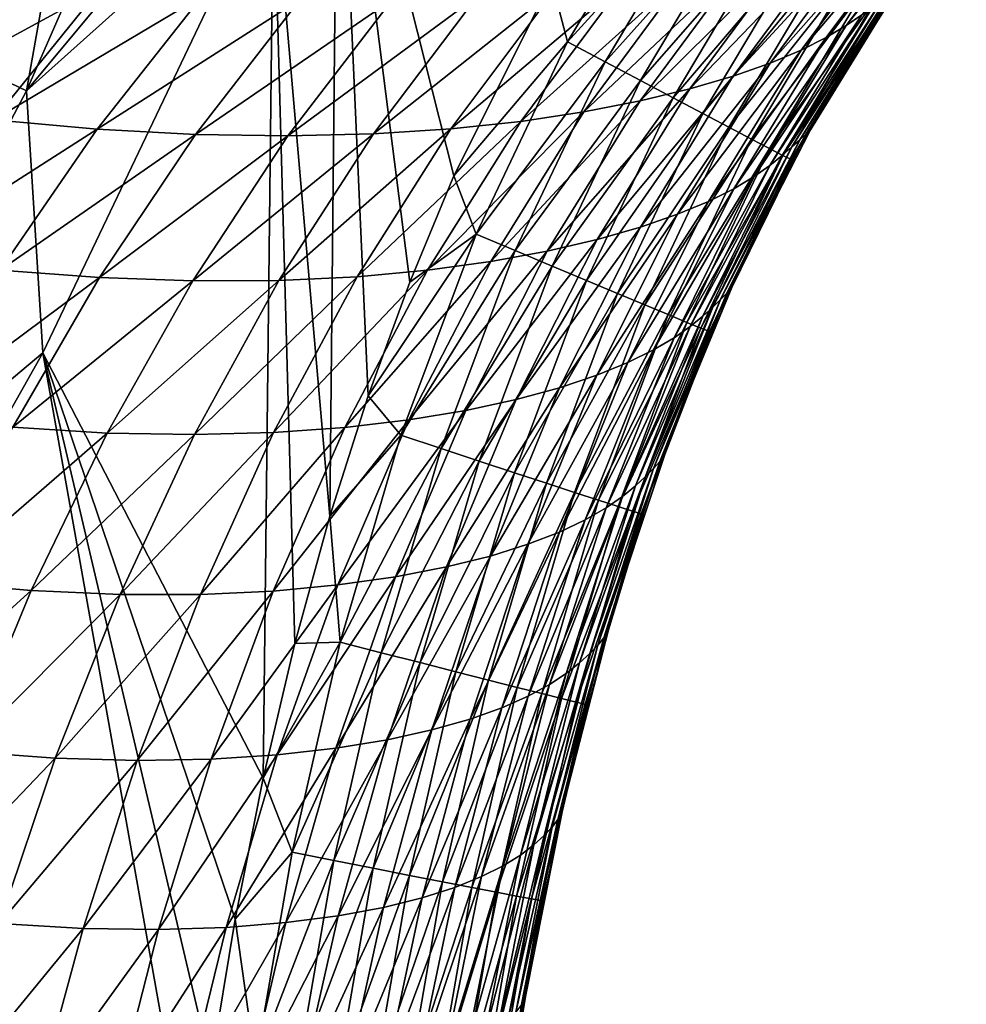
# Model space of a CAD drawing. Header units: metres. Extents: x -104 to 104, y -68 to 90.
# Tile 612 of 656: x 22.56 to 25.72, y 30.39 to 33.67. Entities that reach past the tile are written whole.
import ezdxf

# ---------------------------------------------------------------- set-up
doc = ezdxf.new("R2010")
doc.units = ezdxf.units.M
doc.layers.add('solid_FIT-BATH-153_SW0002', color=7, linetype='CONTINUOUS')

msp = doc.modelspace()

# ---------------------------------------------------------------- linework, layer by layer
at = {"layer": 'solid_FIT-BATH-153_SW0002'}
for points in [[(22.17909, 33.627556, 16.267805), (22.91736, 35.31517, 16.275196), (22.513237, 35.470367, 16.400743)], [(22.582886, 33.434925, 16.191051), (22.91736, 35.31517, 16.275196), (22.17909, 33.627556, 16.267805)], [(22.582886, 33.434925, 16.191051), (23.335033, 35.154232, 16.198643), (22.91736, 35.31517, 16.275196)], [(22.582886, 33.434925, 16.191051), (23.621252, 34.682281, 16.172348), (23.335033, 35.154232, 16.198643)], [(22.582886, 33.434925, 16.191051), (23.406401, 34.173252, 16.170134), (23.621252, 34.682281, 16.172348)], [(23.406401, 34.173252, 16.170134), (23.594826, 32.015659, 16.160988), (23.621252, 34.682281, 16.172348)], [(23.621252, 34.682281, 16.172348), (23.594826, 32.015659, 16.160988), (23.722786, 32.417179, 16.16296)], [(23.621252, 34.682281, 16.172348), (23.722786, 32.417179, 16.16296), (23.861626, 32.797058, 16.164803)], [(23.621252, 34.682281, 16.172348), (23.861626, 32.797058, 16.164803), (24.009232, 33.151875, 16.166506)], [(23.621252, 34.682281, 16.172348), (24.009232, 33.151875, 16.166506), (24.334558, 33.80307, 16.16959)], [(24.388353, 33.598774, 16.15834), (24.750084, 34.203861, 16.161211), (24.334558, 33.80307, 16.16959)], [(24.868103, 34.125217, 16.129667), (24.750084, 34.203861, 16.161211), (24.388353, 33.598774, 16.15834)], [(22.582886, 33.434925, 16.191051), (22.637081, 32.560791, 16.162556), (23.406401, 34.173252, 16.170134)], [(23.406401, 34.173252, 16.170134), (22.637081, 32.560791, 16.162556), (23.372244, 31.141586, 16.156586)], [(23.406401, 34.173252, 16.170134), (23.372244, 31.141586, 16.156586), (23.47789, 31.590935, 16.158869)], [(23.406401, 34.173252, 16.170134), (23.47789, 31.590935, 16.158869), (23.594826, 32.015659, 16.160988)], [(25.319153, 33.652439, 5.712006), (25.668404, 34.118843, 5.607277), (25.719786, 34.153545, 7.085279)], [(25.371191, 33.688713, 7.177146), (25.319153, 33.652439, 5.712006), (25.719786, 34.153545, 7.085279)], [(24.513691, 33.532207, 16.126816), (24.868103, 34.125217, 16.129667), (24.388353, 33.598774, 16.15834)], [(24.979195, 34.051292, 16.078796), (24.868103, 34.125217, 16.129667), (24.513691, 33.532207, 16.126816)], [(25.252226, 33.612858, 4.282058), (25.601822, 34.080555, 4.164804), (25.668404, 34.118843, 5.607277)], [(25.319153, 33.652439, 5.712006), (25.252226, 33.612858, 4.282058), (25.668404, 34.118843, 5.607277)], [(25.168062, 33.570976, 2.884397), (25.517641, 34.039665, 2.75502), (25.601822, 34.080555, 4.164804)], [(25.252226, 33.612858, 4.282058), (25.168062, 33.570976, 2.884397), (25.601822, 34.080555, 4.164804)], [(24.631666, 33.46965, 16.075949), (24.979195, 34.051292, 16.078796), (24.513691, 33.532207, 16.126816)], [(25.082054, 33.982944, 16.010176), (24.979195, 34.051292, 16.078796), (24.631666, 33.46965, 16.075949)], [(25.065042, 33.527798, 1.521521), (25.414274, 33.99715, 1.381139), (25.517641, 34.039665, 2.75502)], [(25.168062, 33.570976, 2.884397), (25.065042, 33.527798, 1.521521), (25.517641, 34.039665, 2.75502)], [(24.740891, 33.411839, 16.007318), (25.082054, 33.982944, 16.010176), (24.631666, 33.46965, 16.075949)], [(25.175371, 33.921043, 15.92538), (25.082054, 33.982944, 16.010176), (24.740891, 33.411839, 16.007318)], [(24.941614, 33.484467, 0.198484), (25.290228, 33.954124, 0.048903), (25.414274, 33.99715, 1.381139)], [(25.065042, 33.527798, 1.521521), (24.941614, 33.484467, 0.198484), (25.414274, 33.99715, 1.381139)], [(24.796818, 33.442184, -1.079654), (25.144678, 33.911739, -1.236233), (25.290228, 33.954124, 0.048903)], [(24.941614, 33.484467, 0.198484), (24.796818, 33.442184, -1.079654), (25.290228, 33.954124, 0.048903)], [(24.630499, 33.402061, -2.311097), (24.97769, 33.871044, -2.472448), (25.144678, 33.911739, -1.236233)], [(24.796818, 33.442184, -1.079654), (24.630499, 33.402061, -2.311097), (25.144678, 33.911739, -1.236233)], [(24.839975, 33.359497, 15.922503), (25.175371, 33.921043, 15.92538), (24.740891, 33.411839, 16.007318)], [(25.257843, 33.866455, 15.825986), (25.175371, 33.921043, 15.92538), (24.839975, 33.359497, 15.922503)], [(24.442581, 33.365215, -3.494358), (24.78941, 33.833103, -3.658263), (24.97769, 33.871044, -2.472448)], [(24.630499, 33.402061, -2.311097), (24.442581, 33.365215, -3.494358), (24.97769, 33.871044, -2.472448)], [(24.92753, 33.313362, 15.82308), (25.257843, 33.866455, 15.825986), (24.839975, 33.359497, 15.922503)], [(25.328161, 33.820038, 15.713571), (25.257843, 33.866455, 15.825986), (24.92753, 33.313362, 15.82308)], [(22.109035, 33.384392, -11.263153), (22.464834, 33.813004, -11.403648), (22.825956, 33.775272, -10.618323)], [(24.388353, 33.598774, 16.15834), (24.334558, 33.80307, 16.16959), (24.009232, 33.151875, 16.166506)], [(24.232681, 33.333176, -4.62921), (24.579575, 33.799355, -4.793637), (24.78941, 33.833103, -3.658263)], [(24.442581, 33.365215, -3.494358), (24.232681, 33.333176, -4.62921), (24.78941, 33.833103, -3.658263)], [(25.002171, 33.274162, 15.710628), (25.328161, 33.820038, 15.713571), (24.92753, 33.313362, 15.82308)], [(25.385017, 33.782661, 15.589711), (25.328161, 33.820038, 15.713571), (25.002171, 33.274162, 15.710628)], [(22.472479, 33.337692, -10.471871), (22.109035, 33.384392, -11.263153), (22.825956, 33.775272, -10.618323)], [(22.472479, 33.337692, -10.471871), (22.825956, 33.775272, -10.618323), (23.169346, 33.75172, -9.776801)], [(23.740265, 33.291019, -6.762251), (24.08823, 33.751579, -6.923703), (24.346455, 33.77161, -5.8811)], [(23.999153, 33.307846, -5.717668), (23.740265, 33.291019, -6.762251), (24.346455, 33.77161, -5.8811)], [(23.999153, 33.307846, -5.717668), (24.346455, 33.77161, -5.8811), (24.579575, 33.799355, -4.793637)], [(24.232681, 33.333176, -4.62921), (23.999153, 33.307846, -5.717668), (24.579575, 33.799355, -4.793637)], [(25.062504, 33.242634, 15.586723), (25.385017, 33.782661, 15.589711), (25.002171, 33.274162, 15.710628)], [(25.427107, 33.755192, 15.455983), (25.385017, 33.782661, 15.589711), (25.062504, 33.242634, 15.586723)], [(25.163553, 33.271877, 11.894785), (25.468517, 33.768726, 11.852192), (25.488005, 33.784157, 13.496178)], [(25.183662, 33.289944, 13.517562), (25.163553, 33.271877, 11.894785), (25.488005, 33.784157, 13.496178)], [(25.183662, 33.289944, 13.517562), (25.488005, 33.784157, 13.496178), (25.502834, 33.79414, 15.168347)], [(25.473623, 33.751122, 15.168088), (25.183662, 33.289944, 13.517562), (25.502834, 33.79414, 15.168347)], [(22.817881, 33.306614, -9.62523), (22.472479, 33.337692, -10.471871), (23.169346, 33.75172, -9.776801)], [(22.817881, 33.306614, -9.62523), (23.169346, 33.75172, -9.776801), (23.496426, 33.740524, -8.876469)], [(23.146484, 33.289162, -8.720786), (22.817881, 33.306614, -9.62523), (23.496426, 33.740524, -8.876469)], [(23.146484, 33.289162, -8.720786), (23.496426, 33.740524, -8.876469), (23.803967, 33.740818, -7.923443)], [(23.455149, 33.284351, -7.764541), (23.146484, 33.289162, -8.720786), (23.803967, 33.740818, -7.923443)], [(23.455149, 33.284351, -7.764541), (23.803967, 33.740818, -7.923443), (24.08823, 33.751579, -6.923703)], [(23.740265, 33.291019, -6.762251), (23.455149, 33.284351, -7.764541), (24.08823, 33.751579, -6.923703)], [(25.107145, 33.219505, 15.452946), (25.427107, 33.755192, 15.455983), (25.062504, 33.242634, 15.586723)], [(25.105169, 33.219669, 8.763021), (25.411558, 33.72065, 8.686678), (25.443295, 33.747459, 10.246041)], [(25.137693, 33.24836, 10.306884), (25.105169, 33.219669, 8.763021), (25.443295, 33.747459, 10.246041)], [(25.107145, 33.219505, 15.452946), (25.453119, 33.738495, 15.313963), (25.427107, 33.755192, 15.455983)], [(25.107145, 33.219505, 15.452946), (25.134705, 33.205505, 15.310873), (25.453119, 33.738495, 15.313963)], [(25.453119, 33.738495, 15.313963), (25.134705, 33.205505, 15.310873), (25.199978, 33.304432, 15.165437)], [(25.137693, 33.24836, 10.306884), (25.443295, 33.747459, 10.246041), (25.468517, 33.768726, 11.852192)], [(25.163553, 33.271877, 11.894785), (25.137693, 33.24836, 10.306884), (25.468517, 33.768726, 11.852192)], [(25.473623, 33.751122, 15.168088), (25.199978, 33.304432, 15.165437), (25.183662, 33.289944, 13.517562)], [(25.453119, 33.738495, 15.313963), (25.199978, 33.304432, 15.165437), (25.473623, 33.751122, 15.168088)], [(25.063911, 33.186207, 7.267017), (25.371191, 33.688713, 7.177146), (25.411558, 33.72065, 8.686678)], [(25.105169, 33.219669, 8.763021), (25.063911, 33.186207, 7.267017), (25.411558, 33.72065, 8.686678)], [(25.011021, 33.148766, 5.814303), (25.319153, 33.652439, 5.712006), (25.371191, 33.688713, 7.177146)], [(25.063911, 33.186207, 7.267017), (25.011021, 33.148766, 5.814303), (25.371191, 33.688713, 7.177146)], [(24.943432, 33.108391, 4.396384), (25.252226, 33.612858, 4.282058), (25.319153, 33.652439, 5.712006)], [(25.011021, 33.148766, 5.814303), (24.943432, 33.108391, 4.396384), (25.319153, 33.652439, 5.712006)], [(21.704952, 31.777639, 16.182819), (22.582886, 33.434925, 16.191051), (22.17909, 33.627556, 16.267805)], [(24.858847, 33.066116, 3.010296), (25.168062, 33.570976, 2.884397), (25.252226, 33.612858, 4.282058)], [(24.943432, 33.108391, 4.396384), (24.858847, 33.066116, 3.010296), (25.252226, 33.612858, 4.282058)], [(24.083139, 32.957043, 16.15527), (24.388353, 33.598774, 16.15834), (24.009232, 33.151875, 16.166506)], [(24.513691, 33.532207, 16.126816), (24.388353, 33.598774, 16.15834), (24.083139, 32.957043, 16.15527)], [(24.755617, 33.022961, 1.65785), (25.065042, 33.527798, 1.521521), (25.168062, 33.570976, 2.884397)], [(24.858847, 33.066116, 3.010296), (24.755617, 33.022961, 1.65785), (25.168062, 33.570976, 2.884397)], [(24.214064, 32.90192, 16.123766), (24.513691, 33.532207, 16.126816), (24.083139, 32.957043, 16.15527)], [(24.631666, 33.46965, 16.075949), (24.513691, 33.532207, 16.126816), (24.214064, 32.90192, 16.123766)], [(24.632135, 32.980099, 0.343428), (24.941614, 33.484467, 0.198484), (25.065042, 33.527798, 1.521521)], [(24.755617, 33.022961, 1.65785), (24.632135, 32.980099, 0.343428), (25.065042, 33.527798, 1.521521)], [(24.487305, 32.938774, -0.928301), (24.796818, 33.442184, -1.079654), (24.941614, 33.484467, 0.198484)], [(24.632135, 32.980099, 0.343428), (24.487305, 32.938774, -0.928301), (24.941614, 33.484467, 0.198484)], [(24.337292, 32.85014, 16.072906), (24.631666, 33.46965, 16.075949), (24.214064, 32.90192, 16.123766)], [(24.320755, 32.90015, -2.155564), (24.630499, 33.402061, -2.311097), (24.796818, 33.442184, -1.079654)], [(24.487305, 32.938774, -0.928301), (24.320755, 32.90015, -2.155564), (24.796818, 33.442184, -1.079654)], [(24.740891, 33.411839, 16.007318), (24.631666, 33.46965, 16.075949), (24.337292, 32.85014, 16.072906)], [(21.704952, 31.777639, 16.182819), (22.637081, 32.560791, 16.162556), (22.582886, 33.434925, 16.191051)], [(24.451372, 32.802307, 16.004274), (24.740891, 33.411839, 16.007318), (24.337292, 32.85014, 16.072906)], [(24.839975, 33.359497, 15.922503), (24.740891, 33.411839, 16.007318), (24.451372, 32.802307, 16.004274)], [(24.132191, 32.865398, -3.336865), (24.442581, 33.365215, -3.494358), (24.630499, 33.402061, -2.311097)], [(24.320755, 32.90015, -2.155564), (24.132191, 32.865398, -3.336865), (24.630499, 33.402061, -2.311097)], [(23.921104, 32.836132, -4.471789), (24.232681, 33.333176, -4.62921), (24.442581, 33.365215, -3.494358)], [(24.132191, 32.865398, -3.336865), (23.921104, 32.836132, -4.471789), (24.442581, 33.365215, -3.494358)], [(24.554853, 32.759026, 15.919446), (24.839975, 33.359497, 15.922503), (24.451372, 32.802307, 16.004274)], [(24.92753, 33.313362, 15.82308), (24.839975, 33.359497, 15.922503), (24.554853, 32.759026, 15.919446)], [(22.145, 32.877018, -10.335859), (22.472479, 33.337692, -10.471871), (22.817881, 33.306614, -9.62523)], [(23.685926, 32.81435, -5.56184), (23.999153, 33.307846, -5.717668), (24.232681, 33.333176, -4.62921)], [(23.921104, 32.836132, -4.471789), (23.685926, 32.81435, -5.56184), (24.232681, 33.333176, -4.62921)], [(24.646284, 32.720901, 15.820002), (24.92753, 33.313362, 15.82308), (24.554853, 32.759026, 15.919446)], [(25.002171, 33.274162, 15.710628), (24.92753, 33.313362, 15.82308), (24.646284, 32.720901, 15.820002)], [(22.494282, 32.836956, -9.483592), (22.145, 32.877018, -10.335859), (22.817881, 33.306614, -9.62523)], [(22.494282, 32.836956, -9.483592), (22.817881, 33.306614, -9.62523), (23.146484, 33.289162, -8.720786)], [(22.826153, 32.811855, -8.57449), (22.494282, 32.836956, -9.483592), (23.146484, 33.289162, -8.720786)], [(22.826153, 32.811855, -8.57449), (23.146484, 33.289162, -8.720786), (23.455149, 33.284351, -7.764541)], [(23.137558, 32.800613, -7.614442), (22.826153, 32.811855, -8.57449), (23.455149, 33.284351, -7.764541)], [(23.137558, 32.800613, -7.614442), (23.455149, 33.284351, -7.764541), (23.740265, 33.291019, -6.762251)], [(23.425016, 32.801926, -6.609003), (23.137558, 32.800613, -7.614442), (23.740265, 33.291019, -6.762251)], [(23.425016, 32.801926, -6.609003), (23.740265, 33.291019, -6.762251), (23.999153, 33.307846, -5.717668)], [(23.685926, 32.81435, -5.56184), (23.425016, 32.801926, -6.609003), (23.999153, 33.307846, -5.717668)], [(24.899677, 32.739281, 11.936225), (25.163553, 33.271877, 11.894785), (25.183662, 33.289944, 13.517562)], [(24.92008, 32.759872, 13.538261), (24.899677, 32.739281, 11.936225), (25.183662, 33.289944, 13.517562)], [(24.92008, 32.759872, 13.538261), (25.183662, 33.289944, 13.517562), (25.199978, 33.304432, 15.165437)], [(25.147928, 33.20908, 15.164878), (24.92008, 32.759872, 13.538261), (25.199978, 33.304432, 15.165437)], [(25.134705, 33.205505, 15.310873), (25.147928, 33.20908, 15.164878), (25.199978, 33.304432, 15.165437)], [(24.724216, 32.688541, 15.70752), (25.002171, 33.274162, 15.710628), (24.646284, 32.720901, 15.820002)], [(25.062504, 33.242634, 15.586723), (25.002171, 33.274162, 15.710628), (24.724216, 32.688541, 15.70752)], [(24.840166, 32.683502, 8.837354), (25.105169, 33.219669, 8.763021), (25.137693, 33.24836, 10.306884)], [(24.873384, 32.713737, 10.366139), (24.840166, 32.683502, 8.837354), (25.137693, 33.24836, 10.306884)], [(24.873384, 32.713737, 10.366139), (25.137693, 33.24836, 10.306884), (25.163553, 33.271877, 11.894785)], [(24.899677, 32.739281, 11.936225), (24.873384, 32.713737, 10.366139), (25.163553, 33.271877, 11.894785)], [(24.787197, 32.662544, 15.583582), (25.062504, 33.242634, 15.586723), (24.724216, 32.688541, 15.70752)], [(25.107145, 33.219505, 15.452946), (25.062504, 33.242634, 15.586723), (24.787197, 32.662544, 15.583582)], [(24.833775, 32.643524, 15.449764), (25.107145, 33.219505, 15.452946), (24.787197, 32.662544, 15.583582)], [(24.797998, 32.648949, 7.354428), (25.063911, 33.186207, 7.267017), (25.105169, 33.219669, 8.763021)], [(24.840166, 32.683502, 8.837354), (24.797998, 32.648949, 7.354428), (25.105169, 33.219669, 8.763021)], [(24.833775, 32.643524, 15.449764), (25.134705, 33.205505, 15.310873), (25.107145, 33.219505, 15.452946)], [(24.744118, 32.610874, 5.913636), (25.011021, 33.148766, 5.814303), (25.063911, 33.186207, 7.267017)], [(24.797998, 32.648949, 7.354428), (24.744118, 32.610874, 5.913636), (25.063911, 33.186207, 7.267017)], [(24.833775, 32.643524, 15.449764), (24.862501, 32.632076, 15.307648), (25.134705, 33.205505, 15.310873)], [(25.134705, 33.205505, 15.310873), (24.862501, 32.632076, 15.307648), (24.936995, 32.778591, 15.162366)], [(25.147928, 33.20908, 15.164878), (24.936995, 32.778591, 15.162366), (24.92008, 32.759872, 13.538261)], [(25.134705, 33.205505, 15.310873), (24.936995, 32.778591, 15.162366), (25.147928, 33.20908, 15.164878)], [(24.083139, 32.957043, 16.15527), (24.009232, 33.151875, 16.166506), (23.861626, 32.797058, 16.164803)], [(24.675608, 32.570335, 4.507174), (24.943432, 33.108391, 4.396384), (25.011021, 33.148766, 5.814303)], [(24.744118, 32.610874, 5.913636), (24.675608, 32.570335, 4.507174), (25.011021, 33.148766, 5.814303)], [(24.590223, 32.528378, 3.132033), (24.858847, 33.066116, 3.010296), (24.943432, 33.108391, 4.396384)], [(24.675608, 32.570335, 4.507174), (24.590223, 32.528378, 3.132033), (24.943432, 33.108391, 4.396384)], [(24.48629, 32.486034, 1.789365), (24.755617, 33.022961, 1.65785), (24.858847, 33.066116, 3.010296)], [(24.590223, 32.528378, 3.132033), (24.48629, 32.486034, 1.789365), (24.858847, 33.066116, 3.010296)], [(24.362144, 32.444504, 0.482905), (24.632135, 32.980099, 0.343428), (24.755617, 33.022961, 1.65785)], [(24.48629, 32.486034, 1.789365), (24.362144, 32.444504, 0.482905), (24.755617, 33.022961, 1.65785)], [(24.083139, 32.957043, 16.15527), (23.861626, 32.797058, 16.164803), (23.722786, 32.417179, 16.16296)], [(23.831915, 32.286484, 16.152004), (24.083139, 32.957043, 16.15527), (23.722786, 32.417179, 16.16296)], [(24.214064, 32.90192, 16.123766), (24.083139, 32.957043, 16.15527), (23.831915, 32.286484, 16.152004)], [(24.216558, 32.405075, -0.783061), (24.487305, 32.938774, -0.928301), (24.632135, 32.980099, 0.343428)], [(24.362144, 32.444504, 0.482905), (24.216558, 32.405075, -0.783061), (24.632135, 32.980099, 0.343428)], [(24.048943, 32.368946, -2.006782), (24.320755, 32.90015, -2.155564), (24.487305, 32.938774, -0.928301)], [(24.216558, 32.405075, -0.783061), (24.048943, 32.368946, -2.006782), (24.487305, 32.938774, -0.928301)], [(23.966806, 32.241768, 16.120523), (24.214064, 32.90192, 16.123766), (23.831915, 32.286484, 16.152004)], [(23.858789, 32.337349, -3.186749), (24.132191, 32.865398, -3.336865), (24.320755, 32.90015, -2.155564)], [(24.048943, 32.368946, -2.006782), (23.858789, 32.337349, -3.186749), (24.320755, 32.90015, -2.155564)], [(24.337292, 32.85014, 16.072906), (24.214064, 32.90192, 16.123766), (23.966806, 32.241768, 16.120523)], [(23.645468, 32.31197, -4.322357), (23.921104, 32.836132, -4.471789), (24.132191, 32.865398, -3.336865)], [(23.858789, 32.337349, -3.186749), (23.645468, 32.31197, -4.322357), (24.132191, 32.865398, -3.336865)], [(24.093763, 32.199791, 16.069677), (24.337292, 32.85014, 16.072906), (23.966806, 32.241768, 16.120523)], [(24.451372, 32.802307, 16.004274), (24.337292, 32.85014, 16.072906), (24.093763, 32.199791, 16.069677)], [(22.199518, 32.346497, -9.352861), (22.494282, 32.836956, -9.483592), (22.826153, 32.811855, -8.57449)], [(23.407473, 32.294895, -5.414605), (23.685926, 32.81435, -5.56184), (23.921104, 32.836132, -4.471789)], [(23.645468, 32.31197, -4.322357), (23.407473, 32.294895, -5.414605), (23.921104, 32.836132, -4.471789)], [(22.536333, 32.312389, -8.438566), (22.199518, 32.346497, -9.352861), (22.826153, 32.811855, -8.57449)], [(22.536333, 32.312389, -8.438566), (22.826153, 32.811855, -8.57449), (23.137558, 32.800613, -7.614442)], [(22.852032, 32.293396, -7.474141), (22.536333, 32.312389, -8.438566), (23.137558, 32.800613, -7.614442)], [(22.852032, 32.293396, -7.474141), (23.137558, 32.800613, -7.614442), (23.425016, 32.801926, -6.609003)], [(23.143251, 32.288094, -6.46495), (22.852032, 32.293396, -7.474141), (23.425016, 32.801926, -6.609003)], [(23.143251, 32.288094, -6.46495), (23.425016, 32.801926, -6.609003), (23.685926, 32.81435, -5.56184)], [(23.407473, 32.294895, -5.414605), (23.143251, 32.288094, -6.46495), (23.685926, 32.81435, -5.56184)], [(24.211292, 32.161037, 16.001049), (24.451372, 32.802307, 16.004274), (24.093763, 32.199791, 16.069677)], [(24.554853, 32.759026, 15.919446), (24.451372, 32.802307, 16.004274), (24.211292, 32.161037, 16.001049)], [(24.317892, 32.125996, 15.916215), (24.554853, 32.759026, 15.919446), (24.211292, 32.161037, 16.001049)], [(24.646284, 32.720901, 15.820002), (24.554853, 32.759026, 15.919446), (24.317892, 32.125996, 15.916215)], [(24.67584, 32.175049, 11.976368), (24.899677, 32.739281, 11.936225), (24.92008, 32.759872, 13.538261)], [(24.696218, 32.197819, 13.558235), (24.67584, 32.175049, 11.976368), (24.92008, 32.759872, 13.538261)], [(24.696218, 32.197819, 13.558235), (24.92008, 32.759872, 13.538261), (24.936995, 32.778591, 15.162366)], [(24.855898, 32.590446, 15.161278), (24.696218, 32.197819, 13.558235), (24.936995, 32.778591, 15.162366)], [(24.862501, 32.632076, 15.307648), (24.855898, 32.590446, 15.161278), (24.936995, 32.778591, 15.162366)], [(24.412073, 32.095158, 15.816758), (24.646284, 32.720901, 15.820002), (24.317892, 32.125996, 15.916215)], [(24.724216, 32.688541, 15.70752), (24.646284, 32.720901, 15.820002), (24.412073, 32.095158, 15.816758)], [(24.649332, 32.147919, 10.423571), (24.873384, 32.713737, 10.366139), (24.899677, 32.739281, 11.936225)], [(24.67584, 32.175049, 11.976368), (24.649332, 32.147919, 10.423571), (24.899677, 32.739281, 11.936225)], [(24.492338, 32.069012, 15.704257), (24.724216, 32.688541, 15.70752), (24.412073, 32.095158, 15.816758)], [(24.787197, 32.662544, 15.583582), (24.724216, 32.688541, 15.70752), (24.492338, 32.069012, 15.704257)], [(24.615536, 32.116669, 8.909357), (24.840166, 32.683502, 8.837354), (24.873384, 32.713737, 10.366139)], [(24.649332, 32.147919, 10.423571), (24.615536, 32.116669, 8.909357), (24.873384, 32.713737, 10.366139)], [(24.55719, 32.048046, 15.580293), (24.787197, 32.662544, 15.583582), (24.492338, 32.069012, 15.704257)], [(24.833775, 32.643524, 15.449764), (24.787197, 32.662544, 15.583582), (24.55719, 32.048046, 15.580293)], [(24.57247, 32.081642, 7.438982), (24.797998, 32.648949, 7.354428), (24.840166, 32.683502, 8.837354)], [(24.615536, 32.116669, 8.909357), (24.57247, 32.081642, 7.438982), (24.840166, 32.683502, 8.837354)], [(24.517504, 32.043621, 6.009531), (24.744118, 32.610874, 5.913636), (24.797998, 32.648949, 7.354428)], [(24.57247, 32.081642, 7.438982), (24.517504, 32.043621, 6.009531), (24.797998, 32.648949, 7.354428)], [(24.605135, 32.032753, 15.446445), (24.833775, 32.643524, 15.449764), (24.55719, 32.048046, 15.580293)], [(24.605135, 32.032753, 15.446445), (24.862501, 32.632076, 15.307648), (24.833775, 32.643524, 15.449764)], [(24.605135, 32.032753, 15.446445), (24.634678, 32.023621, 15.304296), (24.862501, 32.632076, 15.307648)], [(24.862501, 32.632076, 15.307648), (24.634678, 32.023621, 15.304296), (24.855898, 32.590446, 15.161278)], [(24.447865, 32.003677, 4.613875), (24.675608, 32.570335, 4.507174), (24.744118, 32.610874, 5.913636)], [(24.517504, 32.043621, 6.009531), (24.447865, 32.003677, 4.613875), (24.744118, 32.610874, 5.913636)], [(24.634678, 32.023621, 15.304296), (24.713583, 32.221786, 15.159184), (24.855898, 32.590446, 15.161278)], [(24.855898, 32.590446, 15.161278), (24.713583, 32.221786, 15.159184), (24.696218, 32.197819, 13.558235)], [(21.704952, 31.777639, 16.182819), (21.760853, 31.008915, 16.154449), (22.637081, 32.560791, 16.162556)], [(22.637081, 32.560791, 16.162556), (21.760853, 31.008915, 16.154449), (23.138882, 29.743599, 16.149168)], [(22.637081, 32.560791, 16.162556), (23.138882, 29.743599, 16.149168), (23.1982, 30.179983, 16.151537)], [(22.637081, 32.560791, 16.162556), (23.1982, 30.179983, 16.151537), (23.279064, 30.671585, 16.154146)], [(22.637081, 32.560791, 16.162556), (23.279064, 30.671585, 16.154146), (23.372244, 31.141586, 16.156586)], [(24.361364, 31.962868, 3.248967), (24.590223, 32.528378, 3.132033), (24.675608, 32.570335, 4.507174)], [(24.447865, 32.003677, 4.613875), (24.361364, 31.962868, 3.248967), (24.675608, 32.570335, 4.507174)], [(24.256296, 31.92223, 1.915342), (24.48629, 32.486034, 1.789365), (24.590223, 32.528378, 3.132033)], [(24.361364, 31.962868, 3.248967), (24.256296, 31.92223, 1.915342), (24.590223, 32.528378, 3.132033)], [(24.130947, 31.882977, 0.616111), (24.362144, 32.444504, 0.482905), (24.48629, 32.486034, 1.789365)], [(24.256296, 31.92223, 1.915342), (24.130947, 31.882977, 0.616111), (24.48629, 32.486034, 1.789365)], [(23.983955, 31.846434, -0.644805), (24.216558, 32.405075, -0.783061), (24.362144, 32.444504, 0.482905)], [(24.130947, 31.882977, 0.616111), (23.983955, 31.846434, -0.644805), (24.362144, 32.444504, 0.482905)], [(23.831915, 32.286484, 16.152004), (23.722786, 32.417179, 16.16296), (23.594826, 32.015659, 16.160988)], [(23.814524, 31.813845, -1.865674), (24.048943, 32.368946, -2.006782), (24.216558, 32.405075, -0.783061)], [(23.983955, 31.846434, -0.644805), (23.814524, 31.813845, -1.865674), (24.216558, 32.405075, -0.783061)], [(23.621925, 31.786482, -3.04497), (23.858789, 32.337349, -3.186749), (24.048943, 32.368946, -2.006782)], [(23.814524, 31.813845, -1.865674), (23.621925, 31.786482, -3.04497), (24.048943, 32.368946, -2.006782)], [(23.405411, 31.766109, -4.1819), (23.645468, 32.31197, -4.322357), (23.858789, 32.337349, -3.186749)], [(23.621925, 31.786482, -3.04497), (23.405411, 31.766109, -4.1819), (23.858789, 32.337349, -3.186749)], [(22.277065, 31.796028, -8.31405), (22.536333, 32.312389, -8.438566), (22.852032, 32.293396, -7.474141)], [(22.598505, 31.76804, -7.344664), (22.277065, 31.796028, -8.31405), (22.852032, 32.293396, -7.474141)], [(22.598505, 31.76804, -7.344664), (22.852032, 32.293396, -7.474141), (23.143251, 32.288094, -6.46495)], [(22.894808, 31.754898, -6.331111), (23.143251, 32.288094, -6.46495), (23.407473, 32.294895, -5.414605)], [(23.163532, 31.754898, -5.276968), (22.894808, 31.754898, -6.331111), (23.407473, 32.294895, -5.414605)], [(23.163532, 31.754898, -5.276968), (23.407473, 32.294895, -5.414605), (23.645468, 32.31197, -4.322357)], [(23.405411, 31.766109, -4.1819), (23.163532, 31.754898, -5.276968), (23.645468, 32.31197, -4.322357)], [(22.894808, 31.754898, -6.331111), (22.598505, 31.76804, -7.344664), (23.143251, 32.288094, -6.46495)], [(23.629187, 31.595964, 16.148567), (23.831915, 32.286484, 16.152004), (23.594826, 32.015659, 16.160988)], [(23.966806, 32.241768, 16.120523), (23.831915, 32.286484, 16.152004), (23.629187, 31.595964, 16.148567)], [(23.766773, 31.560493, 16.117109), (23.966806, 32.241768, 16.120523), (23.629187, 31.595964, 16.148567)], [(24.093763, 32.199791, 16.069677), (23.966806, 32.241768, 16.120523), (23.766773, 31.560493, 16.117109)], [(23.896263, 31.527218, 16.06628), (24.093763, 32.199791, 16.069677), (23.766773, 31.560493, 16.117109)], [(24.211292, 32.161037, 16.001049), (24.093763, 32.199791, 16.069677), (23.896263, 31.527218, 16.06628)], [(24.489258, 31.58593, 12.015057), (24.67584, 32.175049, 11.976368), (24.696218, 32.197819, 13.558235)], [(24.509346, 31.610367, 13.57742), (24.489258, 31.58593, 12.015057), (24.696218, 32.197819, 13.558235)], [(24.509346, 31.610367, 13.57742), (24.696218, 32.197819, 13.558235), (24.713583, 32.221786, 15.159184)], [(24.602053, 31.890455, 15.157358), (24.509346, 31.610367, 13.57742), (24.713583, 32.221786, 15.159184)], [(24.634678, 32.023621, 15.304296), (24.602053, 31.890455, 15.157358), (24.713583, 32.221786, 15.159184)], [(24.016129, 31.496525, 15.997658), (24.211292, 32.161037, 16.001049), (23.896263, 31.527218, 16.06628)], [(24.317892, 32.125996, 15.916215), (24.211292, 32.161037, 16.001049), (24.016129, 31.496525, 15.997658)], [(24.462711, 31.557795, 10.478938), (24.649332, 32.147919, 10.423571), (24.67584, 32.175049, 11.976368)], [(24.489258, 31.58593, 12.015057), (24.462711, 31.557795, 10.478938), (24.67584, 32.175049, 11.976368)], [(24.42844, 31.526169, 8.978715), (24.615536, 32.116669, 8.909357), (24.649332, 32.147919, 10.423571)], [(24.462711, 31.557795, 10.478938), (24.42844, 31.526169, 8.978715), (24.649332, 32.147919, 10.423571)], [(24.124847, 31.4688, 15.912825), (24.317892, 32.125996, 15.916215), (24.016129, 31.496525, 15.997658)], [(24.412073, 32.095158, 15.816758), (24.317892, 32.125996, 15.916215), (24.124847, 31.4688, 15.912825)], [(24.220892, 31.444427, 15.813362), (24.412073, 32.095158, 15.816758), (24.124847, 31.4688, 15.912825)], [(24.492338, 32.069012, 15.704257), (24.412073, 32.095158, 15.816758), (24.220892, 31.444427, 15.813362)], [(24.384495, 31.491362, 7.520296), (24.57247, 32.081642, 7.438982), (24.615536, 32.116669, 8.909357)], [(24.42844, 31.526169, 8.978715), (24.384495, 31.491362, 7.520296), (24.615536, 32.116669, 8.909357)], [(24.302736, 31.4238, 15.70085), (24.492338, 32.069012, 15.704257), (24.220892, 31.444427, 15.813362)], [(24.55719, 32.048046, 15.580293), (24.492338, 32.069012, 15.704257), (24.302736, 31.4238, 15.70085)], [(24.328377, 31.454147, 6.101537), (24.517504, 32.043621, 6.009531), (24.57247, 32.081642, 7.438982)], [(24.384495, 31.491362, 7.520296), (24.328377, 31.454147, 6.101537), (24.57247, 32.081642, 7.438982)], [(24.25745, 31.415602, 4.715961), (24.447865, 32.003677, 4.613875), (24.517504, 32.043621, 6.009531)], [(24.328377, 31.454147, 6.101537), (24.25745, 31.415602, 4.715961), (24.517504, 32.043621, 6.009531)], [(24.368855, 31.407301, 15.576869), (24.55719, 32.048046, 15.580293), (24.302736, 31.4238, 15.70085)], [(24.605135, 32.032753, 15.446445), (24.55719, 32.048046, 15.580293), (24.368855, 31.407301, 15.576869)], [(24.417723, 31.395317, 15.443001), (24.605135, 32.032753, 15.446445), (24.368855, 31.407301, 15.576869)], [(24.417723, 31.395317, 15.443001), (24.634678, 32.023621, 15.304296), (24.605135, 32.032753, 15.446445)], [(23.629187, 31.595964, 16.148567), (23.594826, 32.015659, 16.160988), (23.47789, 31.590935, 16.158869)], [(24.169571, 31.376781, 3.3605), (24.361364, 31.962868, 3.248967), (24.447865, 32.003677, 4.613875)], [(24.25745, 31.415602, 4.715961), (24.169571, 31.376781, 3.3605), (24.447865, 32.003677, 4.613875)], [(24.417723, 31.395317, 15.443001), (24.447815, 31.388237, 15.300827), (24.634678, 32.023621, 15.304296)], [(24.634678, 32.023621, 15.304296), (24.447815, 31.388237, 15.300827), (24.602053, 31.890455, 15.157358)], [(24.063013, 31.338726, 2.035106), (24.256296, 31.92223, 1.915342), (24.361364, 31.962868, 3.248967)], [(24.169571, 31.376781, 3.3605), (24.063013, 31.338726, 2.035106), (24.361364, 31.962868, 3.248967)], [(23.936007, 31.302666, 0.742305), (24.130947, 31.882977, 0.616111), (24.256296, 31.92223, 1.915342)], [(24.063013, 31.338726, 2.035106), (23.936007, 31.302666, 0.742305), (24.256296, 31.92223, 1.915342)], [(23.787058, 31.269957, -0.51433), (23.983955, 31.846434, -0.644805), (24.130947, 31.882977, 0.616111)], [(23.936007, 31.302666, 0.742305), (23.787058, 31.269957, -0.51433), (24.130947, 31.882977, 0.616111)], [(24.447815, 31.388237, 15.300827), (24.525711, 31.636354, 15.155981), (24.602053, 31.890455, 15.157358)], [(24.602053, 31.890455, 15.157358), (24.525711, 31.636354, 15.155981), (24.509346, 31.610367, 13.57742)], [(23.615166, 31.241877, -1.733081), (23.814524, 31.813845, -1.865674), (23.983955, 31.846434, -0.644805)], [(23.787058, 31.269957, -0.51433), (23.615166, 31.241877, -1.733081), (23.983955, 31.846434, -0.644805)], [(23.419394, 31.21974, -2.912401), (23.621925, 31.786482, -3.04497), (23.814524, 31.813845, -1.865674)], [(23.615166, 31.241877, -1.733081), (23.419394, 31.21974, -2.912401), (23.814524, 31.813845, -1.865674)], [(22.04689, 31.26899, -8.201835), (22.277065, 31.796028, -8.31405), (22.598505, 31.76804, -7.344664)], [(22.375364, 31.230938, -7.226912), (22.04689, 31.26899, -8.201835), (22.598505, 31.76804, -7.344664)], [(22.375364, 31.230938, -7.226912), (22.598505, 31.76804, -7.344664), (22.894808, 31.754898, -6.331111)], [(22.952179, 31.201061, -5.149824), (23.163532, 31.754898, -5.276968), (23.405411, 31.766109, -4.1819)], [(23.198864, 31.205385, -4.051307), (22.952179, 31.201061, -5.149824), (23.405411, 31.766109, -4.1819)], [(23.198864, 31.205385, -4.051307), (23.405411, 31.766109, -4.1819), (23.621925, 31.786482, -3.04497)], [(23.419394, 31.21974, -2.912401), (23.198864, 31.205385, -4.051307), (23.621925, 31.786482, -3.04497)], [(22.677912, 31.208904, -6.208386), (22.375364, 31.230938, -7.226912), (22.894808, 31.754898, -6.331111)], [(22.677912, 31.208904, -6.208386), (22.894808, 31.754898, -6.331111), (23.163532, 31.754898, -5.276968)], [(22.952179, 31.201061, -5.149824), (22.677912, 31.208904, -6.208386), (23.163532, 31.754898, -5.276968)], [(24.356556, 31.004364, 13.595719), (24.509346, 31.610367, 13.57742), (24.525711, 31.636354, 15.155981)], [(24.38966, 31.109934, 15.153152), (24.356556, 31.004364, 13.595719), (24.525711, 31.636354, 15.155981)], [(24.447815, 31.388237, 15.300827), (24.38966, 31.109934, 15.153152), (24.525711, 31.636354, 15.155981)], [(24.33696, 30.978907, 12.052099), (24.489258, 31.58593, 12.015057), (24.509346, 31.610367, 13.57742)], [(24.356556, 31.004364, 13.595719), (24.33696, 30.978907, 12.052099), (24.509346, 31.610367, 13.57742)], [(23.629187, 31.595964, 16.148567), (23.47789, 31.590935, 16.158869), (23.372244, 31.141586, 16.156586)], [(23.469336, 30.894405, 16.144976), (23.629187, 31.595964, 16.148567), (23.372244, 31.141586, 16.156586)], [(23.766773, 31.560493, 16.117109), (23.629187, 31.595964, 16.148567), (23.469336, 30.894405, 16.144976)], [(24.310514, 30.950447, 10.531964), (24.462711, 31.557795, 10.478938), (24.489258, 31.58593, 12.015057)], [(24.33696, 30.978907, 12.052099), (24.310514, 30.950447, 10.531964), (24.489258, 31.58593, 12.015057)], [(23.608698, 30.866888, 16.113543), (23.766773, 31.560493, 16.117109), (23.469336, 30.894405, 16.144976)], [(23.896263, 31.527218, 16.06628), (23.766773, 31.560493, 16.117109), (23.608698, 30.866888, 16.113543)], [(24.275854, 30.919167, 9.045077), (24.42844, 31.526169, 8.978715), (24.462711, 31.557795, 10.478938)], [(24.310514, 30.950447, 10.531964), (24.275854, 30.919167, 9.045077), (24.462711, 31.557795, 10.478938)], [(23.739855, 30.841101, 16.062729), (23.896263, 31.527218, 16.06628), (23.608698, 30.866888, 16.113543)], [(24.016129, 31.496525, 15.997658), (23.896263, 31.527218, 16.06628), (23.739855, 30.841101, 16.062729)], [(24.231058, 30.885334, 7.597949), (24.384495, 31.491362, 7.520296), (24.42844, 31.526169, 8.978715)], [(24.275854, 30.919167, 9.045077), (24.231058, 30.885334, 7.597949), (24.42844, 31.526169, 8.978715)], [(23.861263, 30.817345, 15.994119), (24.016129, 31.496525, 15.997658), (23.739855, 30.841101, 16.062729)], [(24.124847, 31.4688, 15.912825), (24.016129, 31.496525, 15.997658), (23.861263, 30.817345, 15.994119)], [(24.173748, 30.849709, 6.189168), (24.328377, 31.454147, 6.101537), (24.384495, 31.491362, 7.520296)], [(24.231058, 30.885334, 7.597949), (24.173748, 30.849709, 6.189168), (24.384495, 31.491362, 7.520296)], [(23.971376, 30.795914, 15.909291), (24.124847, 31.4688, 15.912825), (23.861263, 30.817345, 15.994119)], [(24.220892, 31.444427, 15.813362), (24.124847, 31.4688, 15.912825), (23.971376, 30.795914, 15.909291)], [(24.068647, 30.777109, 15.809828), (24.220892, 31.444427, 15.813362), (23.971376, 30.795914, 15.909291)], [(24.302736, 31.4238, 15.70085), (24.220892, 31.444427, 15.813362), (24.068647, 30.777109, 15.809828)], [(24.101414, 30.81337, 4.812879), (24.25745, 31.415602, 4.715961), (24.328377, 31.454147, 6.101537)], [(24.173748, 30.849709, 6.189168), (24.101414, 30.81337, 4.812879), (24.328377, 31.454147, 6.101537)], [(24.011957, 30.777367, 3.466001), (24.169571, 31.376781, 3.3605), (24.25745, 31.415602, 4.715961)], [(24.101414, 30.81337, 4.812879), (24.011957, 30.777367, 3.466001), (24.25745, 31.415602, 4.715961)], [(24.151533, 30.76123, 15.697311), (24.302736, 31.4238, 15.70085), (24.068647, 30.777109, 15.809828)], [(24.368855, 31.407301, 15.576869), (24.302736, 31.4238, 15.70085), (24.151533, 30.76123, 15.697311)], [(24.218487, 30.748575, 15.573322), (24.368855, 31.407301, 15.576869), (24.151533, 30.76123, 15.697311)], [(24.417723, 31.395317, 15.443001), (24.368855, 31.407301, 15.576869), (24.218487, 30.748575, 15.573322)], [(23.903625, 30.742743, 2.147954), (24.063013, 31.338726, 2.035106), (24.169571, 31.376781, 3.3605)], [(24.011957, 30.777367, 3.466001), (23.903625, 30.742743, 2.147954), (24.169571, 31.376781, 3.3605)], [(24.267965, 30.739441, 15.439442), (24.417723, 31.395317, 15.443001), (24.218487, 30.748575, 15.573322)], [(24.267965, 30.739441, 15.439442), (24.447815, 31.388237, 15.300827), (24.417723, 31.395317, 15.443001)], [(24.267965, 30.739441, 15.439442), (24.29842, 30.734127, 15.297251), (24.447815, 31.388237, 15.300827)], [(24.447815, 31.388237, 15.300827), (24.29842, 30.734127, 15.297251), (24.38966, 31.109934, 15.153152)], [(23.774593, 30.710737, 0.86072), (23.936007, 31.302666, 0.742305), (24.063013, 31.338726, 2.035106)], [(23.903625, 30.742743, 2.147954), (23.774593, 30.710737, 0.86072), (24.063013, 31.338726, 2.035106)], [(23.623241, 30.682732, -0.392458), (23.787058, 31.269957, -0.51433), (23.936007, 31.302666, 0.742305)], [(23.774593, 30.710737, 0.86072), (23.623241, 30.682732, -0.392458), (23.936007, 31.302666, 0.742305)], [(23.248806, 30.644012, -2.789929), (23.419394, 31.21974, -2.912401), (23.615166, 31.241877, -1.733081)], [(23.44836, 30.66004, -1.609864), (23.248806, 30.644012, -2.789929), (23.615166, 31.241877, -1.733081)], [(23.44836, 30.66004, -1.609864), (23.615166, 31.241877, -1.733081), (23.787058, 31.269957, -0.51433)], [(23.623241, 30.682732, -0.392458), (23.44836, 30.66004, -1.609864), (23.787058, 31.269957, -0.51433)], [(22.180822, 30.688366, -7.121789), (22.375364, 31.230938, -7.226912), (22.677912, 31.208904, -6.208386)], [(22.490622, 30.656565, -6.097678), (22.180822, 30.688366, -7.121789), (22.677912, 31.208904, -6.208386)], [(22.490622, 30.656565, -6.097678), (22.677912, 31.208904, -6.208386), (22.952179, 31.201061, -5.149824)], [(23.023579, 30.636555, -3.931477), (23.198864, 31.205385, -4.051307), (23.419394, 31.21974, -2.912401)], [(23.248806, 30.644012, -2.789929), (23.023579, 30.636555, -3.931477), (23.419394, 31.21974, -2.912401)], [(22.771311, 30.639999, -5.034078), (22.490622, 30.656565, -6.097678), (22.952179, 31.201061, -5.149824)], [(22.771311, 30.639999, -5.034078), (22.952179, 31.201061, -5.149824), (23.198864, 31.205385, -4.051307)], [(23.023579, 30.636555, -3.931477), (22.771311, 30.639999, -5.034078), (23.198864, 31.205385, -4.051307)], [(23.469336, 30.894405, 16.144976), (23.372244, 31.141586, 16.156586), (23.279064, 30.671585, 16.154146)], [(24.29842, 30.734127, 15.297251), (24.371145, 31.02903, 15.152717), (24.38966, 31.109934, 15.153152)], [(24.38966, 31.109934, 15.153152), (24.371145, 31.02903, 15.152717), (24.356556, 31.004364, 13.595719)], [(24.23489, 30.386557, 13.613017), (24.356556, 31.004364, 13.595719), (24.371145, 31.02903, 15.152717)], [(24.248705, 30.413801, 15.149426), (24.23489, 30.386557, 13.613017), (24.371145, 31.02903, 15.152717)], [(24.29842, 30.734127, 15.297251), (24.248705, 30.413801, 15.149426), (24.371145, 31.02903, 15.152717)], [(21.760853, 31.008915, 16.154449), (20.930634, 29.738598, 16.147215), (23.138882, 29.743599, 16.149168)], [(24.189669, 30.332842, 10.582356), (24.310514, 30.950447, 10.531964), (24.33696, 30.978907, 12.052099)], [(24.215916, 30.360846, 12.087285), (24.189669, 30.332842, 10.582356), (24.33696, 30.978907, 12.052099)], [(24.215916, 30.360846, 12.087285), (24.33696, 30.978907, 12.052099), (24.356556, 31.004364, 13.595719)], [(24.23489, 30.386557, 13.613017), (24.215916, 30.360846, 12.087285), (24.356556, 31.004364, 13.595719)], [(24.154684, 30.302692, 9.10808), (24.275854, 30.919167, 9.045077), (24.310514, 30.950447, 10.531964)], [(24.189669, 30.332842, 10.582356), (24.154684, 30.302692, 9.10808), (24.310514, 30.950447, 10.531964)], [(24.10907, 30.270636, 7.671515), (24.231058, 30.885334, 7.597949), (24.275854, 30.919167, 9.045077)], [(24.154684, 30.302692, 9.10808), (24.10907, 30.270636, 7.671515), (24.275854, 30.919167, 9.045077)], [(23.346624, 30.189716, 16.141251), (23.469336, 30.894405, 16.144976), (23.279064, 30.671585, 16.154146)], [(23.608698, 30.866888, 16.113543), (23.469336, 30.894405, 16.144976), (23.346624, 30.189716, 16.141251)], [(24.05055, 30.23741, 6.271935), (24.173748, 30.849709, 6.189168), (24.231058, 30.885334, 7.597949)], [(24.10907, 30.270636, 7.671515), (24.05055, 30.23741, 6.271935), (24.231058, 30.885334, 7.597949)], [(23.48716, 30.168783, 16.10984), (23.608698, 30.866888, 16.113543), (23.346624, 30.189716, 16.141251)], [(23.739855, 30.841101, 16.062729), (23.608698, 30.866888, 16.113543), (23.48716, 30.168783, 16.10984)], [(23.976734, 30.204084, 4.904068), (24.101414, 30.81337, 4.812879), (24.173748, 30.849709, 6.189168)], [(24.05055, 30.23741, 6.271935), (23.976734, 30.204084, 4.904068), (24.173748, 30.849709, 6.189168)], [(23.619419, 30.149199, 16.059044), (23.739855, 30.841101, 16.062729), (23.48716, 30.168783, 16.10984)], [(23.861263, 30.817345, 15.994119), (23.739855, 30.841101, 16.062729), (23.619419, 30.149199, 16.059044)], [(23.741846, 30.131186, 15.990446), (23.861263, 30.817345, 15.994119), (23.619419, 30.149199, 16.059044)], [(23.971376, 30.795914, 15.909291), (23.861263, 30.817345, 15.994119), (23.741846, 30.131186, 15.990446)], [(23.885559, 30.171713, 3.564839), (24.011957, 30.777367, 3.466001), (24.101414, 30.81337, 4.812879)], [(23.976734, 30.204084, 4.904068), (23.885559, 30.171713, 3.564839), (24.101414, 30.81337, 4.812879)], [(23.85288, 30.114969, 15.905628), (23.971376, 30.795914, 15.909291), (23.741846, 30.131186, 15.990446)], [(24.068647, 30.777109, 15.809828), (23.971376, 30.795914, 15.909291), (23.85288, 30.114969, 15.905628)], [(23.775244, 30.141331, 2.253186), (23.903625, 30.742743, 2.147954), (24.011957, 30.777367, 3.466001)], [(23.885559, 30.171713, 3.564839), (23.775244, 30.141331, 2.253186), (24.011957, 30.777367, 3.466001)], [(23.950966, 30.100777, 15.80617), (24.068647, 30.777109, 15.809828), (23.85288, 30.114969, 15.905628)], [(24.151533, 30.76123, 15.697311), (24.068647, 30.777109, 15.809828), (23.950966, 30.100777, 15.80617)], [(24.034542, 30.088831, 15.693655), (24.151533, 30.76123, 15.697311), (23.950966, 30.100777, 15.80617)], [(24.218487, 30.748575, 15.573322), (24.151533, 30.76123, 15.697311), (24.034542, 30.088831, 15.693655)], [(24.102053, 30.079361, 15.569663), (24.218487, 30.748575, 15.573322), (24.034542, 30.088831, 15.693655)], [(24.267965, 30.739441, 15.439442), (24.218487, 30.748575, 15.573322), (24.102053, 30.079361, 15.569663)], [(23.643906, 30.114183, 0.970589), (23.774593, 30.710737, 0.86072), (23.903625, 30.742743, 2.147954)], [(23.775244, 30.141331, 2.253186), (23.643906, 30.114183, 0.970589), (23.903625, 30.742743, 2.147954)], [(24.151939, 30.072588, 15.435777), (24.267965, 30.739441, 15.439442), (24.102053, 30.079361, 15.569663)], [(24.151939, 30.072588, 15.435777), (24.29842, 30.734127, 15.297251), (24.267965, 30.739441, 15.439442)], [(24.151939, 30.072588, 15.435777), (24.182642, 30.068739, 15.293577), (24.29842, 30.734127, 15.297251)], [(24.29842, 30.734127, 15.297251), (24.182642, 30.068739, 15.293577), (24.248705, 30.413801, 15.149426)], [(23.31151, 30.075157, -1.496879), (23.44836, 30.66004, -1.609864), (23.623241, 30.682732, -0.392458)], [(23.489796, 30.091677, -0.280004), (23.31151, 30.075157, -1.496879), (23.623241, 30.682732, -0.392458)], [(23.489796, 30.091677, -0.280004), (23.623241, 30.682732, -0.392458), (23.774593, 30.710737, 0.86072)], [(23.643906, 30.114183, 0.970589), (23.489796, 30.091677, -0.280004), (23.774593, 30.710737, 0.86072)], [(22.330915, 30.104151, -5.999878), (22.490622, 30.656565, -6.097678), (22.771311, 30.639999, -5.034078)], [(23.107698, 30.06601, -2.678432), (23.248806, 30.644012, -2.789929), (23.44836, 30.66004, -1.609864)], [(23.31151, 30.075157, -1.496879), (23.107698, 30.06601, -2.678432), (23.44836, 30.66004, -1.609864)], [(23.346624, 30.189716, 16.141251), (23.279064, 30.671585, 16.154146), (23.1982, 30.179983, 16.151537)], [(22.618755, 30.078148, -4.930623), (22.330915, 30.104151, -5.999878), (22.771311, 30.639999, -5.034078)], [(22.618755, 30.078148, -4.930623), (22.771311, 30.639999, -5.034078), (23.023579, 30.636555, -3.931477)], [(22.87723, 30.066202, -3.823301), (22.618755, 30.078148, -4.930623), (23.023579, 30.636555, -3.931477)], [(22.87723, 30.066202, -3.823301), (23.023579, 30.636555, -3.931477), (23.248806, 30.644012, -2.789929)], [(23.107698, 30.06601, -2.678432), (22.87723, 30.066202, -3.823301), (23.248806, 30.644012, -2.789929)], [(24.140499, 29.76178, 13.629107), (24.23489, 30.386557, 13.613017), (24.248705, 30.413801, 15.149426)], [(24.221357, 30.251621, 15.148561), (24.140499, 29.76178, 13.629107), (24.248705, 30.413801, 15.149426)], [(24.182642, 30.068739, 15.293577), (24.221357, 30.251621, 15.148561), (24.248705, 30.413801, 15.149426)]]:
    msp.add_3dface(points, dxfattribs=at)

doc.saveas('drawing.dxf')
